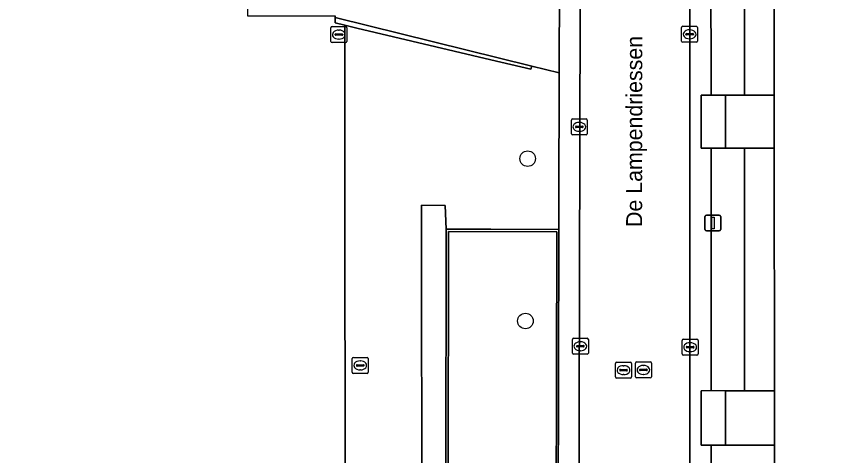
# Model space of a CAD drawing. Extents: x 161477 to 163040, y 383680 to 384871.
# Drawn here: x 161883.6 to 161935.8, y 384279.2 to 384306.7 of the extents above; entities that cross this region are included whole.
import ezdxf

# ---------------------------------------------------------------- set-up
doc = ezdxf.new("R2010")
doc.units = 0
for name, color, linetype in [('IMGEO_Boom', 7, 'Continuous'), ('IMGEO_Groenvoorziening', 7, 'Continuous'), ('IMGEO_Kolk', 7, 'Continuous'), ('IMGEO_Lichtmast', 7, 'Continuous'), ('IMGEO_Muur', 7, 'Continuous'), ('IMGEO_Openbare_ruimte_label', 7, 'Continuous'), ('IMGEO_Pand', 7, 'Continuous'), ('IMGEO_Rijbaan_lokaal_open', 7, 'Continuous'), ('IMGEO_Rioolput', 7, 'Continuous'), ('IMGEO_Terreindeel_onvherhard', 7, 'Continuous'), ('IMGEO_Voetpad_op_trap', 7, 'Continuous'), ('IMGEO_Voetpad_open', 7, 'Continuous')]:
    doc.layers.add(name, color=color, linetype=linetype)

msp = doc.modelspace()

# ---------------------------------------------------------------- linework, layer by layer
at = {"layer": 'IMGEO_Boom'}
for centre in [(161915.65, 384297.76), (161915.51, 384287.59)]:
    msp.add_circle(centre, 0.489, dxfattribs=at)
at = {"layer": 'IMGEO_Groenvoorziening'}
for points in [[(161929.23, 384313.648), (161929.226, 384323.153), (161928.04, 384323.153), (161927.082, 384323.153), (161927.11, 384313.649), (161927.12, 384310.027), (161927.144, 384301.835), (161927.144, 384301.74), (161928.04, 384301.74), (161929.235, 384301.74), (161929.235, 384301.989), (161929.232, 384310.027)], [(161929.235, 384298.415), (161928.04, 384298.415), (161927.145, 384298.415), (161927.149, 384283.232), (161928.04, 384283.206), (161929.234, 384283.206)], [(161917.469, 384293.182), (161910.691, 384293.197), (161910.679, 384277.543), (161913.128, 384277.555), (161913.07, 384266.412), (161917.413, 384266.394)], [(161931.101, 384279.802), (161929.234, 384279.802), (161928.04, 384279.802), (161927.149, 384279.802), (161927.149, 384277.055), (161928.685, 384277.055), (161929.234, 384277.055), (161931.101, 384277.055)]]:
    msp.add_lwpolyline(points, close=True, dxfattribs=at)
msp.add_lwpolyline([(161909.014, 384273.333), (161908.997, 384294.845), (161910.489, 384294.822), (161910.546, 384293.352), (161910.796, 384293.352), (161913.26, 384293.343), (161913.347, 384293.345), (161917.605, 384293.323), (161917.608, 384294.923), (161917.625, 384303.135), (161915.906, 384303.561), (161915.857, 384303.357), (161913.333, 384303.956), (161904.95, 384305.944), (161904.193, 384306.123), (161904.193, 384305.675), (161904.197, 384290.37), (161904.251, 384266.346)], dxfattribs=at)
at = {"layer": 'IMGEO_Kolk'}
for p, q in [((161903.322, 384305.105), (161903.322, 384305.957)), ((161903.397, 384306.031), (161904.249, 384306.031)), ((161904.323, 384305.957), (161904.323, 384305.105)), ((161925.293, 384305.125), (161925.293, 384305.977)), ((161925.368, 384306.051), (161926.22, 384306.051)), ((161926.294, 384305.977), (161926.294, 384305.125)), ((161903.581, 384305.525), (161903.581, 384305.537)), ((161904.019, 384305.488), (161903.621, 384305.488)), ((161903.624, 384305.574), (161904.022, 384305.574)), ((161903.81, 384305.811), (161903.835, 384305.811)), ((161904.065, 384305.537), (161904.065, 384305.525)), ((161925.552, 384305.545), (161925.552, 384305.557)), ((161925.99, 384305.508), (161925.592, 384305.508)), ((161925.595, 384305.594), (161925.993, 384305.594)), ((161925.781, 384305.831), (161925.806, 384305.831)), ((161926.036, 384305.557), (161926.036, 384305.545)), ((161904.249, 384305.031), (161903.397, 384305.031)), ((161903.833, 384305.251), (161903.808, 384305.251)), ((161926.22, 384305.051), (161925.368, 384305.051)), ((161925.804, 384305.271), (161925.779, 384305.271)), ((161918.46, 384300.252), (161919.312, 384300.252)), ((161918.385, 384299.326), (161918.385, 384300.178)), ((161918.644, 384299.746), (161918.644, 384299.758)), ((161919.082, 384299.709), (161918.684, 384299.709)), ((161918.687, 384299.795), (161919.085, 384299.795)), ((161918.873, 384300.032), (161918.898, 384300.032)), ((161919.128, 384299.758), (161919.128, 384299.746)), ((161919.386, 384300.178), (161919.386, 384299.326)), ((161919.312, 384299.252), (161918.46, 384299.252)), ((161918.896, 384299.472), (161918.871, 384299.472)), ((161918.449, 384285.584), (161918.449, 384286.436)), ((161918.524, 384286.51), (161919.376, 384286.51)), ((161918.937, 384286.29), (161918.962, 384286.29)), ((161919.45, 384286.436), (161919.45, 384285.584)), ((161925.326, 384285.523), (161925.326, 384286.375)), ((161925.401, 384286.449), (161926.253, 384286.449)), ((161925.814, 384286.229), (161925.839, 384286.229)), ((161926.327, 384286.375), (161926.327, 384285.523)), ((161918.708, 384286.004), (161918.708, 384286.016)), ((161919.146, 384285.967), (161918.748, 384285.967)), ((161918.751, 384286.053), (161919.149, 384286.053)), ((161918.96, 384285.73), (161918.935, 384285.73)), ((161919.192, 384286.016), (161919.192, 384286.004)), ((161925.585, 384285.943), (161925.585, 384285.955)), ((161926.023, 384285.906), (161925.625, 384285.906)), ((161925.628, 384285.992), (161926.026, 384285.992)), ((161925.837, 384285.669), (161925.812, 384285.669)), ((161926.069, 384285.955), (161926.069, 384285.943)), ((161919.376, 384285.51), (161918.524, 384285.51)), ((161926.253, 384285.449), (161925.401, 384285.449))]:
    msp.add_line(p, q, dxfattribs=at)
for points in [[(161903.322, 384305.105), (161903.322, 384305.957)], [(161903.397, 384306.031), (161904.249, 384306.031)], [(161904.323, 384305.957), (161904.323, 384305.105)], [(161925.293, 384305.125), (161925.293, 384305.977)], [(161925.368, 384306.051), (161926.22, 384306.051)], [(161926.294, 384305.977), (161926.294, 384305.125)], [(161904.249, 384305.031), (161903.397, 384305.031)], [(161926.22, 384305.051), (161925.368, 384305.051)], [(161918.46, 384300.252), (161919.312, 384300.252)], [(161918.385, 384299.326), (161918.385, 384300.178)], [(161919.386, 384300.178), (161919.386, 384299.326)], [(161919.312, 384299.252), (161918.46, 384299.252)], [(161918.449, 384285.584), (161918.449, 384286.436)], [(161918.524, 384286.51), (161919.376, 384286.51)], [(161919.45, 384286.436), (161919.45, 384285.584)], [(161925.326, 384285.523), (161925.326, 384286.375)], [(161925.401, 384286.449), (161926.253, 384286.449)], [(161926.327, 384286.375), (161926.327, 384285.523)], [(161919.376, 384285.51), (161918.524, 384285.51)], [(161926.253, 384285.449), (161925.401, 384285.449)]]:
    msp.add_lwpolyline(points, dxfattribs=at)
for centre, radius, start, end in [((161903.399, 384305.955), 0.0765, 91.552, 178.448), ((161903.399, 384305.955), 0.0765, 91.552, 178.448), ((161904.247, 384305.955), 0.0765, 1.552, 88.448), ((161904.247, 384305.955), 0.0765, 1.552, 88.448), ((161925.37, 384305.975), 0.0765, 91.552, 178.448), ((161925.37, 384305.975), 0.0765, 91.552, 178.448), ((161926.218, 384305.975), 0.0765, 1.552, 88.448), ((161926.218, 384305.975), 0.0765, 1.552, 88.448), ((161903.621, 384305.534), 0.0403, 85.8775, 175.7526), ((161903.618, 384305.524), 0.0366, 178.938, 274.7102), ((161904.022, 384305.531), 0.043, 264.8664, 352.4533), ((161904.026, 384305.536), 0.0386, 1.7309, 96.639), ((161925.592, 384305.554), 0.0403, 85.8775, 175.7526), ((161925.589, 384305.544), 0.0366, 178.938, 274.7102), ((161925.993, 384305.551), 0.043, 264.8664, 352.4533), ((161925.997, 384305.556), 0.0386, 1.7309, 96.639), ((161903.399, 384305.107), 0.0765, 181.552, 268.448), ((161903.399, 384305.107), 0.0765, 181.552, 268.448), ((161904.247, 384305.107), 0.0765, 271.552, 358.448), ((161904.247, 384305.107), 0.0765, 271.552, 358.448), ((161925.37, 384305.127), 0.0765, 181.552, 268.448), ((161925.37, 384305.127), 0.0765, 181.552, 268.448), ((161926.218, 384305.127), 0.0765, 271.552, 358.448), ((161926.218, 384305.127), 0.0765, 271.552, 358.448), ((161918.462, 384300.176), 0.0765, 91.552, 178.448), ((161918.462, 384300.176), 0.0765, 91.552, 178.448), ((161919.31, 384300.176), 0.0765, 1.552, 88.448), ((161919.31, 384300.176), 0.0765, 1.552, 88.448), ((161918.684, 384299.755), 0.0403, 85.8775, 175.7526), ((161918.681, 384299.745), 0.0366, 178.938, 274.7102), ((161919.085, 384299.752), 0.043, 264.8664, 352.4533), ((161919.089, 384299.757), 0.0386, 1.7309, 96.639), ((161918.462, 384299.328), 0.0765, 181.552, 268.448), ((161918.462, 384299.328), 0.0765, 181.552, 268.448), ((161919.31, 384299.328), 0.0765, 271.552, 358.448), ((161919.31, 384299.328), 0.0765, 271.552, 358.448), ((161918.526, 384286.434), 0.0765, 91.552, 178.448), ((161918.526, 384286.434), 0.0765, 91.552, 178.448), ((161919.374, 384286.434), 0.0765, 1.552, 88.448), ((161919.374, 384286.434), 0.0765, 1.552, 88.448), ((161925.403, 384286.373), 0.0765, 91.552, 178.448), ((161925.403, 384286.373), 0.0765, 91.552, 178.448), ((161926.251, 384286.373), 0.0765, 1.552, 88.448), ((161926.251, 384286.373), 0.0765, 1.552, 88.448), ((161918.748, 384286.013), 0.0403, 85.8775, 175.7526), ((161918.745, 384286.003), 0.0366, 178.938, 274.7102), ((161919.149, 384286.01), 0.043, 264.8664, 352.4533), ((161919.153, 384286.015), 0.0386, 1.7309, 96.639), ((161925.625, 384285.952), 0.0403, 85.8775, 175.7526), ((161925.622, 384285.942), 0.0366, 178.938, 274.7102), ((161926.026, 384285.949), 0.043, 264.8664, 352.4533), ((161926.03, 384285.954), 0.0386, 1.7309, 96.639), ((161918.526, 384285.586), 0.0765, 181.552, 268.448), ((161918.526, 384285.586), 0.0765, 181.552, 268.448), ((161919.374, 384285.586), 0.0765, 271.552, 358.448), ((161919.374, 384285.586), 0.0765, 271.552, 358.448), ((161925.403, 384285.525), 0.0765, 181.552, 268.448), ((161925.403, 384285.525), 0.0765, 181.552, 268.448), ((161926.251, 384285.525), 0.0765, 271.552, 358.448), ((161926.251, 384285.525), 0.0765, 271.552, 358.448)]:
    msp.add_arc(centre, radius, start, end, dxfattribs=at)
for centre, major_axis, ratio, start_param, end_param in [((161903.809, 384305.531), (-0.387, 0.002), 0.722429, 4.712389, 7.853982), ((161903.834, 384305.531), (-0.39, 0.002), 0.717154, 1.570796, 4.712389), ((161925.78, 384305.551), (-0.387, 0.002), 0.722429, 4.712389, 7.853982), ((161925.805, 384305.551), (-0.39, 0.002), 0.717154, 1.570796, 4.712389), ((161918.872, 384299.752), (-0.387, 0.002), 0.722429, 4.712389, 7.853982), ((161918.897, 384299.752), (-0.39, 0.002), 0.717154, 1.570796, 4.712389), ((161918.936, 384286.01), (-0.387, 0.002), 0.722429, 4.712389, 7.853982), ((161918.961, 384286.01), (-0.39, 0.002), 0.717154, 1.570796, 4.712389), ((161925.813, 384285.949), (-0.387, 0.002), 0.722429, 4.712389, 7.853982), ((161925.838, 384285.949), (-0.39, 0.002), 0.717154, 1.570796, 4.712389)]:
    msp.add_ellipse(centre, major_axis=major_axis, ratio=ratio, start_param=start_param, end_param=end_param, dxfattribs=at)
at = {"layer": 'IMGEO_Lichtmast'}
for p, q in [((161926.755, 384293.33), (161926.755, 384294.13)), ((161926.755, 384294.13), (161926.755, 384293.33)), ((161926.855, 384294.23), (161927.645, 384294.23)), ((161927.645, 384294.23), (161926.855, 384294.23)), ((161927.745, 384294.13), (161927.745, 384293.33)), ((161927.745, 384293.33), (161927.745, 384294.13)), ((161927.645, 384293.23), (161926.855, 384293.23)), ((161926.855, 384293.23), (161927.645, 384293.23))]:
    msp.add_line(p, q, dxfattribs=at)
msp.add_lwpolyline([(161927.175, 384294.105), (161927.325, 384294.105), (161927.325, 384293.355), (161927.175, 384293.355), (161927.175, 384294.105)], dxfattribs=at)
for centre, start, end in [((161926.855, 384294.13), 90, 180), ((161926.855, 384294.13), 90, 180), ((161927.645, 384294.13), 0, 90), ((161927.645, 384294.13), 360, 90), ((161926.855, 384293.33), 180, 270), ((161926.855, 384293.33), 180, 270), ((161927.645, 384293.33), 270, 0), ((161927.645, 384293.33), 270, 0)]:
    msp.add_arc(centre, 0.1, start, end, dxfattribs=at)
at = {"layer": 'IMGEO_Muur'}
for points in [[(161903.592, 384306.612), (161903.592, 384306.266), (161904.193, 384306.123), (161904.95, 384305.944), (161913.333, 384303.956), (161915.857, 384303.357), (161915.906, 384303.561)], [(161917.605, 384293.323), (161913.347, 384293.345), (161913.26, 384293.343), (161910.796, 384293.352), (161910.546, 384293.352), (161910.529, 384277.385), (161910.67, 384277.386), (161910.988, 384277.388), (161911.17, 384277.389), (161912.968, 384277.404), (161912.917, 384266.268), (161917.549, 384266.259)], [(161910.679, 384277.543), (161910.691, 384293.197), (161917.469, 384293.182), (161917.413, 384266.394), (161913.07, 384266.412), (161913.128, 384277.555)]]:
    msp.add_lwpolyline(points, close=True, dxfattribs=at)
at = {"layer": 'IMGEO_Pand'}
for points in [[(161948.675, 384353.629), (161933.893, 384353.637), (161931.099, 384353.639), (161931.099, 384345.216), (161931.099, 384341.894), (161931.1, 384326.564), (161931.1, 384323.153), (161931.1, 384313.648), (161931.1, 384310.027), (161931.1, 384301.74), (161931.1, 384298.415), (161931.101, 384283.206), (161931.101, 384279.802), (161931.101, 384277.055), (161931.101, 384273.532), (161931.102, 384257.437), (161931.102, 384256.645), (161931.102, 384250)], [(161877.415, 384271.209), (161880.553, 384271.205), (161881.487, 384271.204), (161881.48, 384270.973), (161881.651, 384270.438), (161883.108, 384270.931), (161883.112, 384271.202), (161884.149, 384271.201), (161884.144, 384267.12), (161884.172, 384267.121), (161884.43, 384267.121), (161885.705, 384267.119), (161885.946, 384267.119), (161885.938, 384266.333), (161886.108, 384266.334), (161904.251, 384266.346), (161904.197, 384290.37), (161904.193, 384305.675), (161904.193, 384306.123), (161903.592, 384306.266), (161903.592, 384306.612), (161903.592, 384306.701)]]:
    msp.add_lwpolyline(points, dxfattribs=at)
at = {"layer": 'IMGEO_Rijbaan_lokaal_open'}
msp.add_lwpolyline([(161925.81, 384368.885), (161918.941, 384368.88), (161918.941, 384313.65), (161918.941, 384310.028), (161918.941, 384307.313), (161918.826, 384264.809), (161918.844, 384259.31), (161925.81, 384259.31), (161925.81, 384310.027), (161925.81, 384313.649)], close=True, dxfattribs=at)
at = {"layer": 'IMGEO_Rioolput'}
for p, q in [((161904.66, 384284.38), (161904.66, 384285.232)), ((161904.735, 384285.306), (161905.587, 384285.306)), ((161905.148, 384285.086), (161905.173, 384285.086)), ((161905.661, 384285.232), (161905.661, 384284.38)), ((161904.919, 384284.8), (161904.919, 384284.812)), ((161905.357, 384284.763), (161904.959, 384284.763)), ((161904.962, 384284.849), (161905.36, 384284.849)), ((161905.403, 384284.812), (161905.403, 384284.8)), ((161921.153, 384284.085), (161921.153, 384284.937)), ((161921.228, 384285.011), (161922.08, 384285.011)), ((161921.641, 384284.791), (161921.666, 384284.791)), ((161922.154, 384284.937), (161922.154, 384284.085)), ((161922.399, 384284.097), (161922.399, 384284.949)), ((161922.474, 384285.023), (161923.326, 384285.023)), ((161922.701, 384284.566), (161923.099, 384284.566)), ((161922.887, 384284.803), (161922.912, 384284.803)), ((161923.4, 384284.949), (161923.4, 384284.097)), ((161905.587, 384284.306), (161904.735, 384284.306)), ((161905.171, 384284.526), (161905.146, 384284.526)), ((161921.412, 384284.505), (161921.412, 384284.517)), ((161921.85, 384284.468), (161921.452, 384284.468)), ((161921.455, 384284.554), (161921.853, 384284.554)), ((161921.664, 384284.231), (161921.639, 384284.231)), ((161921.896, 384284.517), (161921.896, 384284.505)), ((161922.658, 384284.517), (161922.658, 384284.529)), ((161923.096, 384284.48), (161922.698, 384284.48)), ((161922.91, 384284.243), (161922.885, 384284.243)), ((161923.142, 384284.529), (161923.142, 384284.517)), ((161922.08, 384284.011), (161921.228, 384284.011)), ((161923.326, 384284.023), (161922.474, 384284.023))]:
    msp.add_line(p, q, dxfattribs=at)
for points in [[(161904.66, 384284.38), (161904.66, 384285.232)], [(161904.735, 384285.306), (161905.587, 384285.306)], [(161905.661, 384285.232), (161905.661, 384284.38)], [(161921.153, 384284.085), (161921.153, 384284.937)], [(161921.228, 384285.011), (161922.08, 384285.011)], [(161922.154, 384284.937), (161922.154, 384284.085)], [(161922.399, 384284.097), (161922.399, 384284.949)], [(161922.474, 384285.023), (161923.326, 384285.023)], [(161923.4, 384284.949), (161923.4, 384284.097)], [(161905.587, 384284.306), (161904.735, 384284.306)], [(161922.08, 384284.011), (161921.228, 384284.011)], [(161923.326, 384284.023), (161922.474, 384284.023)]]:
    msp.add_lwpolyline(points, dxfattribs=at)
for centre, radius, start, end in [((161904.737, 384285.23), 0.0765, 91.552, 178.448), ((161904.737, 384285.23), 0.0765, 91.552, 178.448), ((161905.585, 384285.23), 0.0765, 1.552, 88.448), ((161905.585, 384285.23), 0.0765, 1.552, 88.448), ((161904.959, 384284.809), 0.0403, 85.8775, 175.7526), ((161904.956, 384284.799), 0.0366, 178.938, 274.7102), ((161905.36, 384284.806), 0.043, 264.8664, 352.4533), ((161905.364, 384284.811), 0.0386, 1.7309, 96.639), ((161921.23, 384284.935), 0.0765, 91.552, 178.448), ((161921.23, 384284.935), 0.0765, 91.552, 178.448), ((161922.078, 384284.935), 0.0765, 1.552, 88.448), ((161922.078, 384284.935), 0.0765, 1.552, 88.448), ((161922.476, 384284.947), 0.0765, 91.552, 178.448), ((161922.476, 384284.947), 0.0765, 91.552, 178.448), ((161922.698, 384284.526), 0.0403, 85.8775, 175.7526), ((161923.103, 384284.528), 0.0386, 1.7309, 96.639), ((161923.324, 384284.947), 0.0765, 1.552, 88.448), ((161923.324, 384284.947), 0.0765, 1.552, 88.448), ((161904.737, 384284.382), 0.0765, 181.552, 268.448), ((161904.737, 384284.382), 0.0765, 181.552, 268.448), ((161905.585, 384284.382), 0.0765, 271.552, 358.448), ((161905.585, 384284.382), 0.0765, 271.552, 358.448), ((161921.23, 384284.087), 0.0765, 181.552, 268.448), ((161921.23, 384284.087), 0.0765, 181.552, 268.448), ((161921.452, 384284.514), 0.0403, 85.8775, 175.7526), ((161921.449, 384284.504), 0.0366, 178.938, 274.7102), ((161921.853, 384284.511), 0.043, 264.8664, 352.4533), ((161921.857, 384284.516), 0.0386, 1.7309, 96.639), ((161922.078, 384284.087), 0.0765, 271.552, 358.448), ((161922.078, 384284.087), 0.0765, 271.552, 358.448), ((161922.476, 384284.099), 0.0765, 181.552, 268.448), ((161922.476, 384284.099), 0.0765, 181.552, 268.448), ((161922.695, 384284.516), 0.0366, 178.938, 274.7102), ((161923.099, 384284.523), 0.043, 264.8664, 352.4533), ((161923.324, 384284.099), 0.0765, 271.552, 358.448), ((161923.324, 384284.099), 0.0765, 271.552, 358.448)]:
    msp.add_arc(centre, radius, start, end, dxfattribs=at)
for centre, major_axis, ratio, start_param, end_param in [((161905.147, 384284.806), (-0.387, 0.002), 0.722429, 4.712389, 7.853982), ((161905.172, 384284.806), (-0.39, 0.002), 0.717154, 1.570796, 4.712389), ((161921.64, 384284.511), (-0.387, 0.002), 0.722429, 4.712389, 7.853982), ((161921.665, 384284.511), (-0.39, 0.002), 0.717154, 1.570796, 4.712389), ((161922.886, 384284.523), (-0.387, 0.002), 0.722429, 4.712389, 7.853982), ((161922.911, 384284.523), (-0.39, 0.002), 0.717154, 1.570796, 4.712389)]:
    msp.add_ellipse(centre, major_axis=major_axis, ratio=ratio, start_param=start_param, end_param=end_param, dxfattribs=at)
at = {"layer": 'IMGEO_Terreindeel_onvherhard'}
msp.add_lwpolyline([(161931.1, 384310.027), (161931.1, 384313.648), (161931.1, 384323.153), (161929.226, 384323.153), (161929.23, 384313.648), (161929.232, 384310.027), (161929.235, 384301.989), (161929.235, 384301.74), (161931.1, 384301.74)], close=True, dxfattribs=at)
at = {"layer": 'IMGEO_Voetpad_op_trap'}
for points in [[(161928.04, 384301.74), (161927.144, 384301.74), (161926.514, 384301.74), (161926.514, 384298.415), (161927.145, 384298.415), (161928.04, 384298.415)], [(161928.04, 384283.206), (161927.149, 384283.232), (161926.514, 384283.206), (161926.514, 384279.802), (161927.149, 384279.802), (161928.04, 384279.802)]]:
    msp.add_lwpolyline(points, close=True, dxfattribs=at)
at = {"layer": 'IMGEO_Voetpad_open'}
for points in [[(161918.941, 384368.88), (161917.658, 384368.879), (161917.69, 384360.768), (161917.66, 384328.779), (161917.667, 384327.268), (161917.713, 384317.061), (161917.637, 384308.849), (161917.625, 384303.135), (161917.608, 384294.923), (161917.605, 384293.323), (161917.549, 384266.259), (161917.556, 384264.803), (161918.826, 384264.809), (161918.941, 384307.313), (161918.941, 384310.028), (161918.941, 384313.65)], [(161917.637, 384308.849), (161916.255, 384308.862), (161916.253, 384308.622), (161898.095, 384308.763), (161898.092, 384306.702), (161903.592, 384306.701), (161903.592, 384306.612), (161915.906, 384303.561), (161917.625, 384303.135)], [(161931.1, 384301.74), (161929.235, 384301.74), (161928.04, 384301.74), (161928.04, 384298.415), (161929.235, 384298.415), (161931.1, 384298.415)], [(161931.1, 384298.415), (161929.235, 384298.415), (161929.234, 384283.206), (161931.101, 384283.206)], [(161910.546, 384293.352), (161910.489, 384294.822), (161908.997, 384294.845), (161909.014, 384273.333), (161910.477, 384273.341), (161910.529, 384277.385)], [(161931.101, 384283.206), (161929.234, 384283.206), (161928.04, 384283.206), (161928.04, 384279.802), (161929.234, 384279.802), (161931.101, 384279.802)]]:
    msp.add_lwpolyline(points, close=True, dxfattribs=at)
msp.add_lwpolyline([(161925.81, 384310.027), (161925.81, 384259.31), (161918.844, 384259.31), (161918.852, 384256.645), (161927.15, 384256.647), (161927.15, 384257.437), (161927.149, 384273.532), (161926.514, 384273.532), (161926.514, 384274.86), (161927.149, 384274.86), (161927.149, 384276.417), (161926.514, 384276.417), (161926.514, 384277.055), (161927.149, 384277.055), (161927.149, 384279.802), (161926.514, 384279.802), (161926.514, 384283.206), (161927.149, 384283.232), (161927.145, 384298.415), (161926.514, 384298.415), (161926.514, 384301.74), (161927.144, 384301.74), (161927.144, 384301.835), (161927.12, 384310.027)], dxfattribs=at)

# ---------------------------------------------------------------- texts
at = {"layer": 'IMGEO_Openbare_ruimte_label'}
msp.add_text('De Lampendriessen', height=1, rotation=89.9427, dxfattribs=at).set_placement((161922.817, 384293.481))

doc.saveas('drawing.dxf')
